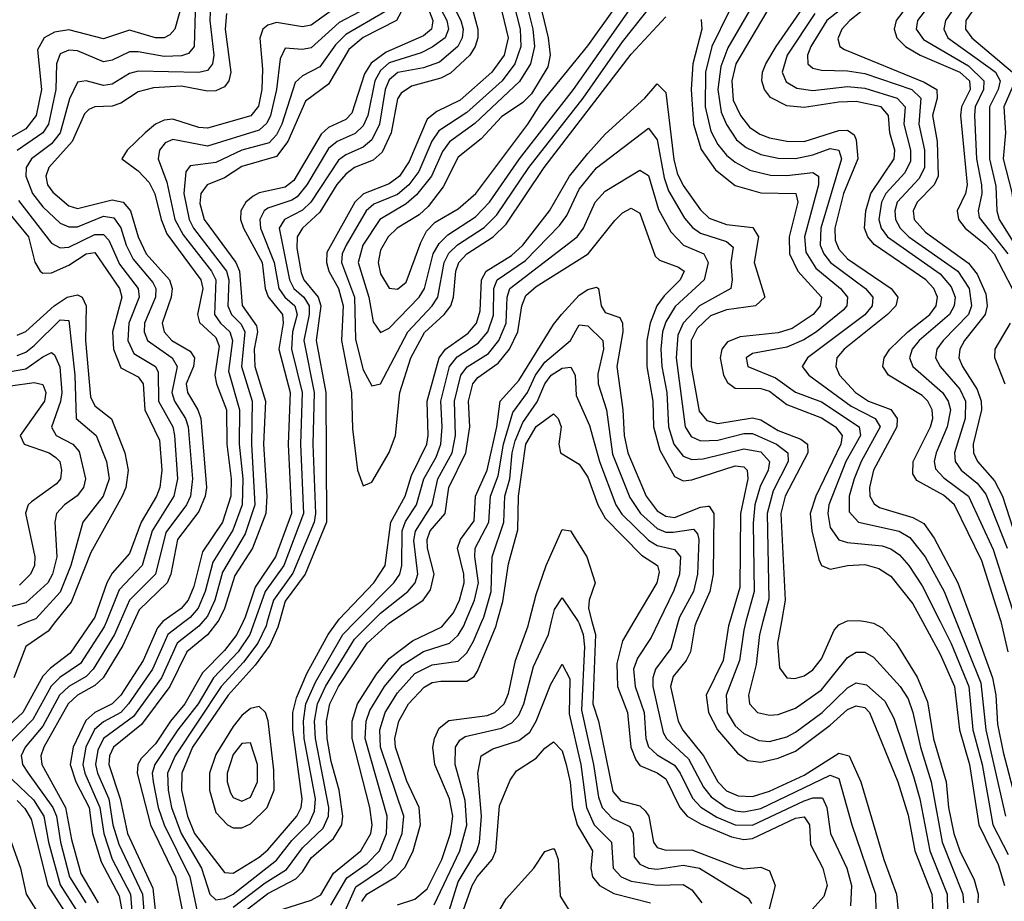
# Model space of a CAD drawing. Header units: inches. Extents: x 501365 to 657855, y 482276 to 547543.
# Tile 724 of 957: x 597236 to 599513, y 529353 to 531392. Entities that reach past the tile are written whole.
import ezdxf

# ---------------------------------------------------------------- set-up
doc = ezdxf.new("R2010")
doc.units = ezdxf.units.IN
doc.header["$MEASUREMENT"] = 0
doc.layers.add('A5592', color=7, linetype='Continuous')
doc.layers.add('A5593', color=7, linetype='Continuous')

msp = doc.modelspace()

# ---------------------------------------------------------------- linework, layer by layer
at = {"layer": 'A5592', "color": 5}
for points, elevation in [([(597402.8, 530000), (597352.9, 529927.1), (597307.2, 529892.8), (597290, 529873.6), (597243.1, 529790), (597178.1, 529730)], 2720), ([(597436.6, 530000), (597431.8, 529988.2), (597376.5, 529903.5), (597329.2, 529870.8), (597309.1, 529850.9), (597266.5, 529773.5), (597203.8, 529710)], 2740), ([(597319.1, 530000), (597301.7, 529978.3), (597250, 529942.6), (597222.6, 529870)], 2680), ([(597256.8, 530000), (597230.8, 529989.2)], 2660), ([(597468.4, 530000), (597455.2, 529970), (597406.2, 529890), (597390, 529873.4), (597349.7, 529850.3), (597328.4, 529830), (597290, 529758.2), (597248.9, 529710), (597239.8, 529690), (597241, 529681), (597242.8, 529670), (597255.6, 529650), (597312.6, 529570), (597321, 529550), (597330.6, 529490), (597351, 529410), (597389.4, 529350)], 2760), ([(597500, 530000), (597474.8, 529945.2), (597428.9, 529870), (597410, 529852), (597370, 529830), (597348, 529810), (597291.9, 529710), (597285.4, 529690), (597287.7, 529670), (597342.1, 529570), (597356, 529496), (597377.4, 529417.4), (597417.4, 529350)], 2780), ([(597567.4, 530000), (597554.4, 529985.6), (597521.5, 529910), (597469.7, 529830), (597450, 529810.3), (597410, 529789.6), (597388.8, 529771.2), (597359.5, 529710), (597352.9, 529670), (597366, 529630), (597396.4, 529570), (597404.5, 529510), (597424.4, 529444.4), (597466.2, 529366.2), (597472.1, 529332)], 2820), ([(597617.6, 530000), (597578.3, 529970), (597543.2, 529890), (597488.1, 529810), (597469.8, 529790.2), (597430, 529768.4), (597409.3, 529750.7), (597389.3, 529710), (597382.3, 529670), (597386.5, 529650), (597421.8, 529570), (597430.4, 529510.4), (597450, 529451.2), (597492.6, 529370), (597500.2, 529270)], 2840), ([(597659.2, 530000), (597650.3, 529989.7), (597600.5, 529950), (597564.1, 529870), (597499.1, 529780.9), (597430, 529730), (597416.9, 529703.1), (597411.5, 529670), (597415.7, 529650), (597441.9, 529590), (597451.8, 529530), (597465.7, 529485.7), (597520.2, 529370), (597527.8, 529270)], 2860), ([(597693.9, 530000), (597670.3, 529969.7), (597622.4, 529930), (597583.6, 529850), (597518.1, 529761.9), (597453.1, 529710), (597443.9, 529690), (597442, 529670), (597468.3, 529590), (597485.7, 529510), (597544.1, 529384.1), (597553.7, 529290)], 2880), ([(597752.7, 530000), (597737.9, 529970), (597710, 529932.9), (597658.6, 529881.4), (597618.3, 529810), (597585, 529770), (597550, 529717.1), (597516.8, 529683.2), (597509.1, 529670), (597507.8, 529650), (597538.6, 529530), (597596.7, 529410), (597616.5, 529310)], 2920), ([(597779.1, 530000), (597768.4, 529970), (597741.2, 529930), (597683.9, 529870), (597648.8, 529810), (597601.8, 529750), (597548.8, 529670), (597542.8, 529650), (597544.4, 529630), (597556, 529570), (597569.9, 529530), (597629.4, 529410), (597646.6, 529330)], 2940), ([(597808.6, 530000), (597805.8, 529990), (597786.8, 529950), (597753.8, 529906.2), (597701.6, 529850), (597595.6, 529690), (597578, 529650), (597579.4, 529610), (597587.3, 529570), (597609.7, 529510), (597656.6, 529430), (597675.7, 529370), (597690, 529356.8), (597710, 529359.7), (597730, 529369.7), (597830, 529448.3), (597865.7, 529494.3), (597905.6, 529534.4), (597918, 529562), (597919.7, 529590), (597894.2, 529730), (597892, 529770), (597897.7, 529810), (597919.7, 529860.3), (597982.9, 529970), (598012.5, 530000)], 2960), ([(597836.5, 530000), (597832.8, 529987.2), (597814.3, 529945.7), (597780.5, 529899.5), (597718.1, 529830), (597635.7, 529710), (597610.7, 529650), (597610.3, 529610), (597623.8, 529550), (597640.6, 529510), (597710, 529420.1), (597730, 529418.7), (597790, 529455.6), (597810, 529472.7), (597877.1, 529550), (597886.8, 529570), (597889.5, 529590), (597867.9, 529750), (597868, 529790), (597875.9, 529824.1), (597900.1, 529879.9), (597949.4, 529970.6), (597970.6, 530000)], 2980), ([(597730, 529340.1), (597803.6, 529396.4), (597852.8, 529427.2), (597890, 529477.2), (597937.6, 529522.4), (597950, 529550), (597951.2, 529570), (597920.2, 529730), (597917.8, 529770), (597924.6, 529810), (597943, 529850), (598010, 529959.5), (598050.7, 530000)], 2940), ([(597750, 529325.2), (597810, 529371.3), (597874.3, 529405.7), (597890, 529421.4), (597910, 529453.8), (597961.6, 529498.4), (597980.8, 529530), (597983.2, 529550), (597974.8, 529610), (597956.3, 529676.3), (597947.1, 529730), (597945.2, 529770), (597953.1, 529810), (597973, 529850), (598039.8, 529950), (598090, 529996.3), (598095.5, 530000)], 2920), ([(597844.6, 529335.4), (597910, 529356), (597932, 529368), (597961.3, 529418.7), (598024.8, 529470), (598048.3, 529510), (598051.2, 529530), (598045.8, 529570), (598005.1, 529730), (598004.9, 529770), (598016.9, 529810), (598061.2, 529878.8), (598090, 529914.7), (598144.6, 529955.4), (598212.3, 529987.7), (598222.4, 530000)], 2880), ([(597955.6, 529344.4), (597992.2, 529407.8), (598039.4, 529440.6), (598068.1, 529470), (598084.2, 529510), (598085.4, 529550), (598035.2, 529730), (598037.5, 529770), (598045.8, 529794.2), (598079.3, 529850), (598120.8, 529899.2), (598170, 529930.8), (598230.1, 529949.9), (598250, 529968.8), (598262.9, 529990), (598267.1, 530000)], 2860), ([(597988.3, 529331.7), (598013.2, 529386.8), (598073, 529427), (598096.3, 529450), (598120.7, 529510), (598124.1, 529550), (598070.1, 529710), (598068.7, 529750), (598081.3, 529790), (598110, 529835.7), (598150, 529879.8), (598190, 529899.9), (598250, 529908.5), (598270, 529927.5), (598285.3, 529954.7), (598304.7, 530000)], 2840), ([(598027.2, 529352.8), (598038.9, 529370), (598105.7, 529410), (598127.5, 529432.5), (598145.7, 529470), (598162.8, 529530), (598160, 529570), (598131.3, 529631.3), (598105.1, 529710), (598103.7, 529730), (598112.7, 529770), (598135.2, 529810), (598171.2, 529848.8), (598190, 529859), (598210, 529862.5), (598270, 529862.5), (598286.7, 529873.3), (598294.8, 529885.2), (598337.4, 529990), (598340.2, 530000)], 2820), ([(598110, 529345.4), (598150, 529358.4), (598178, 529382), (598211.9, 529450), (598231.9, 529510), (598237.4, 529550), (598229.6, 529590), (598195.9, 529670), (598191.2, 529708.8), (598195, 529730), (598206.2, 529753.8), (598228.5, 529771.5), (598316.8, 529783.2), (598334.6, 529790), (598356.1, 529810), (598366.3, 529833.7), (598382.3, 529910), (598411.6, 529990), (598414.1, 530000)], 2780), ([(598194.7, 529345.3), (598253.7, 529470), (598270.3, 529529.7), (598266.2, 529586.2), (598242.6, 529670), (598243.9, 529710), (598253.9, 529726.1), (598265.8, 529734.2), (598350, 529753.4), (598374, 529766), (598390, 529783.7), (598401.4, 529810), (598423.8, 529896.2), (598458.4, 529970), (598465.6, 530000)], 2760), ([(598527.2, 530000), (598530, 529995.9), (598539.1, 529970), (598541.8, 529941.8), (598535.2, 529795.2), (598563.1, 529670), (598574.2, 529594.2), (598582.8, 529570), (598605.7, 529545.7), (598646.7, 529526.7), (598654.4, 529510), (598656.6, 529456.6), (598670, 529439.6), (598689.7, 529429.7), (598710, 529427.4), (598770, 529437), (598807.5, 529430), (598920.4, 529360.4), (598928.2, 529348.2)], 2760), ([(598559.2, 530000), (598567.1, 529970), (598561.6, 529810), (598574, 529770), (598607.1, 529607.2), (598625.9, 529585.9), (598670, 529574.5), (598682.5, 529562.5), (598690.4, 529550), (598701.4, 529490), (598710, 529477.5), (598730, 529471.8), (598790, 529472.2), (598890, 529433.7), (598910, 529428.6), (598950, 529432.3), (598970, 529423.6), (598982.9, 529390), (598967.2, 529330)], 2780), ([(598656, 530000), (598630, 529955.9), (598616.7, 529903.3), (598618.5, 529850), (598641.2, 529790), (598649.2, 529710), (598660.8, 529680.8), (598670, 529667.3), (598710.3, 529650.3), (598730, 529636.2), (598762.2, 529570), (598779.5, 529550), (598811.4, 529531.4), (598882.1, 529502.1), (598910, 529496.6), (598930, 529498.6), (599030, 529545.3), (599050, 529548.5), (599062.2, 529530), (599064.8, 529484.8), (599093.3, 529430), (599102.7, 529390), (599095.4, 529364.6), (599048.1, 529311.9)], 2820), ([(598713.9, 530000), (598696.4, 529963.6), (598664.8, 529915.2), (598655.1, 529890), (598659, 529850), (598679.7, 529790), (598683.5, 529730), (598690.2, 529710.2), (598710, 529691.9), (598750, 529668.1), (598763.5, 529650), (598792, 529592), (598811.1, 529571.1), (598847.6, 529547.6), (598890, 529530.5), (598930, 529529.6), (599050, 529585.7), (599070, 529592.9), (599092.3, 529592.3), (599102.4, 529570), (599110.6, 529510), (599148.7, 529430), (599159, 529390), (599156.8, 529343.2)], 2840), ([(598758.8, 530000), (598741.8, 529938.2), (598706.3, 529890), (598699.7, 529870), (598700.1, 529850), (598724, 529744), (598731.2, 529730), (598782.6, 529682.6), (598817.4, 529617.4), (598834.9, 529594.9), (598869.1, 529570), (598890, 529562.6), (598910, 529559.9), (598950, 529567.9), (599110, 529644.7), (599130, 529637), (599159.9, 529530), (599214.9, 529370), (599215.7, 529330)], 2860), ([(598801.1, 530000), (598796.7, 529990), (598787, 529930), (598776.9, 529910), (598746.9, 529873.1), (598740.4, 529850), (598758.3, 529770), (598769.1, 529749.1), (598817.1, 529690), (598850, 529629.5), (598870, 529609.2), (598897.1, 529597.1), (598930, 529595.9), (598970, 529608.1), (599050, 529644.8), (599130, 529695.6), (599154.1, 529690), (599180.5, 529630), (599233.8, 529450), (599262.9, 529370), (599266.9, 529330)], 2880), ([(598878.2, 530000), (598875.2, 529990), (598862.9, 529910), (598823.5, 529830), (598828.4, 529790), (598849.6, 529750), (598895.8, 529695.8), (598919.3, 529679.3), (598950, 529674.9), (598990, 529684.1), (599030, 529700.6), (599110, 529760.5), (599150, 529796.6), (599170, 529805.2), (599190, 529801.3), (599201, 529790), (599266.4, 529630), (599290, 529552.4), (599305.5, 529470), (599345.1, 529370), (599347.5, 529330)], 2920), ([(598915.3, 530000), (598910, 529980.3), (598900.3, 529910), (598869.8, 529830), (598871.5, 529790), (598890, 529759.1), (598910, 529741.2), (598945.1, 529725.1), (598970, 529723.2), (599010, 529733.4), (599030, 529744.1), (599091.3, 529790), (599150, 529846.9), (599170, 529858.2), (599194, 529854), (599236.3, 529816.3), (599257.1, 529777.1), (599302.2, 529642.2), (599317.1, 529590), (599340.7, 529470), (599380.7, 529370), (599381.5, 529330)], 2940), ([(598954.6, 530000), (598946.8, 529970), (598939, 529901), (598921.4, 529830), (598923.3, 529810), (598942.2, 529790), (598970, 529783.5), (598990, 529785.1), (599030, 529800.1), (599090, 529842.6), (599150, 529917.4), (599170, 529929.3), (599190, 529929.3), (599210, 529917.7), (599271.9, 529850), (599290, 529821.2), (599301.3, 529790), (599319, 529710), (599343.4, 529630), (599368.7, 529490), (599416.6, 529370), (599417.8, 529350)], 2960), ([(598997.3, 530000), (598988.4, 529950), (598992.9, 529892.9), (599010, 529870.1), (599028.5, 529868.5), (599050, 529874.9), (599070, 529888.3), (599090, 529914), (599119.5, 529980.5), (599130, 529992.5), (599146.4, 530000)], 2980), ([(599191.7, 530000), (599210, 529996.3), (599230, 529985.9), (599262.5, 529950), (599311.4, 529871.4), (599334.7, 529814.7), (599349, 529729), (599378.1, 529630), (599383.2, 529570), (599395.6, 529510), (599409.9, 529469.9), (599442.9, 529402.9), (599452, 529370), (599451.5, 529350)], 2980), ([(599323.7, 530000), (599364.6, 529924.6), (599397.3, 529850), (599408.9, 529750), (599432.1, 529670), (599453.6, 529530), (599498.6, 529438.6), (599512.7, 529390)], 3020), ([(599364.6, 530000), (599390, 529949.3), (599430.3, 529850), (599439.5, 529750), (599461.5, 529670), (599486.2, 529530), (599521.7, 529461.7)], 3040), ([(599401.6, 530000), (599458.4, 529858.4), (599469.7, 529750), (599515.1, 529550)], 3060), ([(599437.9, 530000), (599485.3, 529870), (599493, 529830), (599497.1, 529762.9), (599510, 529698.4), (599554.1, 529530)], 3080), ([(599521.8, 529930), (599505.1, 530000)], 3120), ([(598229, 529331), (598250, 529398.3), (598292.8, 529470), (598299.5, 529490), (598303.5, 529550), (598295.6, 529650), (598303.1, 529690), (598330, 529706.1), (598390, 529725.2), (598415.6, 529744.4), (598430.4, 529770), (598464.5, 529855.5), (598490, 529901.6), (598508.1, 529868.1), (598506.8, 529786.8), (598533.4, 529670), (598546.2, 529570), (598564, 529530), (598604.5, 529490), (598608.3, 529430), (598626.7, 529410), (598650, 529399.8), (598710, 529390.9), (598770, 529392.1), (598790, 529380.3), (598812.9, 529350)], 2740), ([(598250, 529299.2), (598282.6, 529390), (598293.5, 529410), (598328.2, 529450), (598337.3, 529470), (598345.8, 529574.2), (598370, 529633.6), (598384.7, 529655.3), (598430, 529684), (598450, 529707.3), (598470, 529722.1), (598490, 529701.6), (598499.9, 529670), (598509.2, 529629.2), (598514.5, 529570), (598525.2, 529530), (598560.6, 529470), (598556.9, 529430), (598560.2, 529410), (598576.4, 529390), (598610, 529371.1), (598694.5, 529350)], 2720), ([(597203.3, 529650), (597268.3, 529588.3), (597291.9, 529550), (597303, 529490), (597330, 529391.3), (597369, 529330)], 2740), ([(597230, 529586.4), (597248, 529568), (597263, 529543), (597301.6, 529390), (597339.8, 529330)], 2720), ([(597209.5, 529510), (597237.8, 529430), (597251.4, 529370), (597289.1, 529310)], 2680), ([(598297.3, 529250), (598361, 529359), (598424.7, 529430), (598450, 529468.8), (598470, 529475.8), (598473.8, 529470), (598481.1, 529450), (598485.6, 529365.6), (598545.5, 529270)], 2680)]:
    msp.add_lwpolyline(points, dxfattribs=dict(at, elevation=elevation))
for points, elevation in [([(597790, 529803.8), (597770, 529799.2), (597750, 529783.3), (597730, 529757.7), (597690, 529692.9), (597675.3, 529650), (597674.7, 529610), (597690, 529558.5), (597716.9, 529530), (597730, 529523.3), (597750, 529523.1), (597770, 529532.4), (597808.5, 529570), (597824.6, 529610), (597823.7, 529656.3), (597810.7, 529770.7), (597804.3, 529790)], 3020), ([(597770, 529719.9), (597750, 529717.9), (597730, 529693.2), (597716.1, 529650), (597715.7, 529630), (597723.9, 529603.9), (597730, 529593.2), (597750, 529584.7), (597770, 529593.8), (597786.2, 529630), (597785.9, 529670)], 3040)]:
    msp.add_lwpolyline(points, close=True, dxfattribs=dict(at, elevation=elevation))
at = {"layer": 'A5593', "color": 5}
for points, elevation in [([(598170.9, 531490), (598223.7, 531390), (598227.8, 531370), (598219.5, 531350), (598190, 531327.8), (598164.7, 531315.3), (598090, 531291.8), (598070, 531274.5), (598057.2, 531250), (598040.8, 531170), (598030, 531146.2), (598011.6, 531128.4), (597970, 531110.2), (597950, 531093.7), (597900.3, 531010), (597877.5, 530982.5), (597865.5, 530974.5), (597810, 530956.2), (597801.5, 530950), (597791.5, 530930), (597793.1, 530910), (597824.6, 530830), (597835.3, 530770), (597849.1, 530750), (597872.1, 530730), (597877.4, 530710), (597866.7, 530670), (597864.6, 530630), (597889.6, 530530), (597885.2, 530410), (597892.5, 530250), (597847, 530130), (597804, 530070), (597779.1, 530000)], 2940), ([(598204.3, 531490), (598256.3, 531390), (598261.4, 531370), (598259.4, 531350), (598249.1, 531330), (598206.4, 531293.6), (598170, 531280.5), (598110.5, 531269.5), (598090, 531252.5), (598081.3, 531230), (598067.9, 531150), (598050, 531113.6), (598030, 531096.9), (597990, 531079.3), (597973.3, 531066.8), (597909.6, 530970), (597890, 530951.2), (597848.7, 530930), (597836.2, 530910), (597860, 530790), (597869.7, 530770), (597893.1, 530750), (597905.6, 530730), (597905.7, 530710), (597892.9, 530650), (597917, 530530), (597913.7, 530410), (597920.1, 530250), (597916.7, 530230), (597867.7, 530112.3), (597823.1, 530050), (597808.6, 530000)], 2960), ([(598434.2, 531450), (598458, 531350), (598462.2, 531310), (598457.3, 531282.7), (598419.8, 531220.2), (598399.7, 531200.3), (598350, 531166.9), (598303.4, 531116.6), (598250, 531073.7), (598215.1, 531004.9), (598180.6, 530959.4), (598159.7, 530940.3), (598109, 530910), (598088.1, 530890), (598070, 530858.9), (598064.8, 530830), (598070, 530804), (598090, 530770.7), (598110, 530768.9), (598130, 530785.1), (598163.2, 530876.8), (598176.9, 530903.1), (598196.5, 530923.5), (598250, 530954.3), (598291, 530990), (598411, 531150), (598441.7, 531198.3), (598550, 531331.6), (598670, 531499.7)], 3080), ([(598998.4, 531470), (598891.8, 531290), (598882.3, 531250), (598886, 531206), (598902.9, 531170), (598923.5, 531143.5), (598947.1, 531127.1), (598970, 531118.5), (599010, 531110.8), (599050, 531110.2), (599130, 531135.2), (599150, 531136), (599165.2, 531125.2), (599170, 531113.6), (599174.2, 531070), (599140.7, 530990), (599120.9, 530910), (599121.8, 530881.8), (599130, 530861.4), (599150, 530838.5), (599250.9, 530770), (599266.3, 530750), (599261.4, 530730), (599242.4, 530710), (599142.2, 530630), (599125.7, 530610), (599122.8, 530590), (599131.8, 530570), (599168.3, 530530), (599198.8, 530510), (599250.1, 530490.1), (599264.7, 530470), (599264, 530450), (599210.4, 530350), (599200.5, 530310), (599201.9, 530290), (599212, 530272), (599223.7, 530263.7), (599301.1, 530241.1), (599326.5, 530226.5), (599350, 530192.9), (599405.1, 530090), (599437.9, 530000)], 3080), ([(597616.9, 531450), (597595.1, 531370), (597583.4, 531356.6), (597570.2, 531350), (597550, 531350), (597490, 531367.2), (597430, 531347.1), (597350, 531368.4), (597317, 531363), (597292.5, 531350), (597277.7, 531322.3), (597286.4, 531230), (597274, 531170), (597250, 531139.5), (597193.4, 531106.6)], 2720), ([(598377.8, 531430), (598393.3, 531370), (598395, 531330), (598381, 531290), (598351.9, 531250), (598270, 531176.9), (598205.1, 531134.9), (598188.8, 531111.2), (598159, 531041), (598136.1, 531010), (598110, 530987.9), (598055.2, 530964.8), (598037.5, 530950), (597990.8, 530870), (597981.9, 530850), (597980.3, 530830), (598009.9, 530750), (598012.3, 530652.3), (598030, 530581.9), (598050, 530545.2), (598070, 530550.1), (598133.9, 530670), (598189.7, 530730), (598202.6, 530750), (598217.9, 530830), (598228.4, 530851.6), (598248.5, 530871.5), (598310, 530911.4), (598339.2, 530940.8), (598413.2, 531050), (598538.7, 531210), (598630, 531340.2), (598716.2, 531450)], 3040), ([(598404.3, 531444.3), (598422.7, 531370), (598426, 531330), (598417.2, 531290), (598391.6, 531248.4), (598288.2, 531151.8), (598230, 531109.4), (598213.3, 531086.7), (598188.1, 531030), (598153.6, 530986.4), (598130, 530966.3), (598069, 530930), (598029.8, 530870), (598018.9, 530830), (598043.4, 530750), (598053, 530693), (598070, 530668.2), (598090, 530678.5), (598160, 530750), (598171.7, 530770), (598192.2, 530850), (598205.8, 530874.2), (598226.1, 530893.9), (598290, 530935.7), (598322.2, 530970), (598392, 531070), (598516.2, 531230), (598670, 531449.5)], 3060), ([(599177.4, 531450), (599102.4, 531390), (599065, 531330), (599057.5, 531310), (599058.5, 531290), (599070, 531279.9), (599090, 531274.6), (599150, 531273.4), (599190, 531267.1), (599298.8, 531230), (599319.7, 531210), (599315, 531150), (599328.3, 531090), (599328.3, 531050), (599315.8, 531024.2), (599265.1, 530970), (599259.3, 530950), (599260.9, 530930), (599271.4, 530910), (599292.1, 530890), (599405, 530810), (599431.3, 530770), (599436.9, 530730), (599429.4, 530710), (599371.1, 530650), (599356.3, 530630), (599353.5, 530610), (599364.2, 530590), (599410, 530537.2), (599422.7, 530510), (599422.4, 530470), (599397.6, 530390), (599399, 530370), (599413.1, 530350), (599450, 530320.2), (599470, 530294.6), (599519.4, 530170)], 3160), ([(597980.8, 531430), (597910, 531379.3), (597890, 531374.8), (597830, 531384.9), (597810, 531379), (597798.5, 531370), (597791.3, 531348.7), (597797.5, 531277.5), (597796.3, 531230), (597787.9, 531192.1), (597770.6, 531169.4), (597670, 531141.1), (597650, 531142.2), (597590, 531161.5), (597570, 531159.4), (597550, 531150), (597526.1, 531130), (597485, 531090), (597472.6, 531070), (597510, 531042.3), (597535.2, 531015.2), (597548.8, 530988.8), (597563.2, 530930), (597576.4, 530896.4), (597654.6, 530790), (597659.4, 530770), (597647.5, 530710), (597651.8, 530691.8), (597690, 530656.7), (597697.1, 530637.1), (597687.6, 530570), (597690.9, 530550), (597714.4, 530490), (597714.9, 530410), (597724.8, 530330), (597724.6, 530290), (597705, 530230), (597658.6, 530161.4), (597638.7, 530081.3), (597626, 530050), (597609.7, 530030.3), (597570, 530002.8), (597567.4, 530000)], 2820), ([(598346.4, 531430), (598365.4, 531350), (598355.9, 531310), (598327.9, 531270), (598254.6, 531205.4), (598200.2, 531179.8), (598178.5, 531161.5), (598136.3, 531063.7), (598114, 531030), (598090, 531011.8), (598031.1, 530988.9), (598010.9, 530970), (597946.5, 530853.5), (597945.5, 530830), (597951.2, 530810), (597973.4, 530770), (597983.9, 530730), (597980.3, 530650), (598002.9, 530530), (598005.8, 530445.8), (598017.4, 530350), (598030, 530314), (598050, 530322.8), (598090, 530390.7), (598105.1, 530430), (598115, 530530), (598140.6, 530610), (598171.8, 530668.2), (598217.4, 530710), (598232.9, 530730), (598239, 530750), (598244.4, 530810), (598251.7, 530830), (598269.6, 530850.4), (598330.5, 530889.5), (598361.1, 530918.9), (598448.5, 531050), (598650, 531312), (598730, 531398.5)], 3020), ([(598933.1, 531430), (598873.1, 531326.9), (598856.8, 531283.2), (598850.4, 531230), (598858.1, 531178.1), (598870, 531149.7), (598893.7, 531113.7), (598915.9, 531095.9), (598950, 531080.2), (598990, 531071.7), (599030, 531070.4), (599070, 531079), (599110, 531093.9), (599130.3, 531090), (599136.1, 531070), (599088, 530910), (599087.1, 530870), (599095.1, 530850), (599110.7, 530830), (599191.8, 530770), (599208.6, 530750), (599207.3, 530730), (599190, 530709.1), (599057.5, 530610), (599045.5, 530590), (599060.8, 530570), (599158.2, 530498.2), (599213.9, 530470), (599225.9, 530450), (599181.9, 530370), (599165.5, 530330), (599153.7, 530290), (599154, 530254), (599175.8, 530230), (599269.2, 530209.2), (599294.2, 530194.3), (599329.9, 530149.9), (599373.5, 530070), (599401.6, 530000)], 3060), ([(599505.1, 530000), (599504.1, 530004.1), (599460.6, 530140.6), (599397.1, 530270), (599372.3, 530292.3), (599310, 530326.5), (599301.4, 530341.4), (599302.1, 530370), (599341.8, 530450), (599346.9, 530470), (599345.9, 530490), (599335.4, 530510), (599322.6, 530522.6), (599245.1, 530570), (599231.7, 530590), (599234.8, 530610), (599247.8, 530630), (599289.3, 530670), (599340.2, 530710), (599354.7, 530730), (599357.8, 530750), (599349.8, 530770), (599331.3, 530790), (599211.9, 530871.9), (599196.9, 530890), (599189.6, 530909.6), (599192.7, 530950), (599204.2, 530990), (599258.1, 531070), (599259.2, 531090), (599247.7, 531130), (599244.8, 531170), (599227.8, 531190), (599170, 531202.8), (599130, 531201), (599050, 531188.3), (599010, 531192.9), (598972, 531212), (598958.1, 531230), (598951.9, 531250), (598953.4, 531270), (598961.2, 531290), (598985.1, 531330), (599052.6, 531427.4)], 3120), ([(599206.2, 531430), (599155.6, 531390), (599136.6, 531370), (599127.7, 531347.7), (599132.2, 531330), (599142.8, 531322.8), (599327, 531247), (599356.2, 531230), (599357.6, 531210), (599346.5, 531170), (599357.1, 531110), (599359.7, 531030), (599350, 531010), (599311.4, 530970), (599302.1, 530950), (599304.3, 530930), (599330, 530900.4), (599430, 530828.9), (599450, 530803.3), (599470, 530757.9), (599473.2, 530730), (599468, 530710), (599420.7, 530650), (599409.6, 530630), (599407.5, 530610), (599415.6, 530590), (599450, 530536.7), (599458.7, 530510), (599459.9, 530490), (599440.8, 530410), (599441.3, 530390), (599450.8, 530370), (599490, 530325.3), (599508.5, 530290), (599572.7, 530090)], 3180), ([(599293.1, 531430), (599262.3, 531390), (599257.6, 531370), (599264.4, 531350), (599283.8, 531330), (599317.9, 531310), (599410, 531270.7), (599431.7, 531250), (599433.5, 531230), (599413.4, 531190), (599411.3, 531170), (599426.9, 531010), (599422.8, 530990), (599403.4, 530950), (599406.5, 530930), (599422.4, 530910), (599470, 530871.4), (599489, 530850), (599530.8, 530770)], 3220), ([(597642.1, 531410), (597639.9, 531330), (597626.5, 531313.5), (597610, 531308.4), (597570, 531306.3), (597510, 531317.7), (597490, 531317.4), (597450, 531298.2), (597430, 531294.3), (597370, 531319.3), (597350, 531321.6), (597330, 531312.4), (597321.1, 531290), (597319.4, 531230), (597302.8, 531150), (597290, 531130), (597230.7, 531089.3)], 2740), ([(597676.8, 531410), (597675.7, 531390), (597684.8, 531310), (597682.1, 531290), (597670, 531274.2), (597650, 531269.4), (597510, 531272.7), (597490, 531267.2), (597450, 531242.4), (597430, 531239.2), (597390, 531250.3), (597370, 531247.5), (597351.4, 531208.6), (597330.1, 531129.9), (597310, 531104.3), (597263.6, 531070), (597251, 531050), (597250.5, 531030), (597265.6, 530990), (597290, 530959.1), (597330, 530921.4), (597350, 530912.4), (597370, 530913.1), (597430, 530937.1), (597453.8, 530933.8), (597470, 530910.1), (597482.5, 530870), (597498.3, 530838.3), (597544.1, 530784.1), (597551, 530770), (597550, 530750), (597524.7, 530690), (597523.9, 530670), (597531.8, 530650), (597588.3, 530610), (597599.9, 530590), (597588, 530530), (597594.3, 530510), (597619.8, 530470), (597625.6, 530450), (597635.5, 530330), (597630.9, 530290), (597621.9, 530270), (597574.1, 530205.9), (597550.4, 530109.6), (597490.3, 530049.7), (597468.4, 530000)], 2760), ([(597714.2, 531405.8), (597711.5, 531370), (597724.2, 531270), (597720, 531250), (597710, 531236.2), (597690, 531227.4), (597670, 531226.2), (597610, 531238.1), (597545.7, 531234.3), (597510, 531224.9), (597470, 531198.9), (597450, 531191.4), (597410, 531189.9), (597396.1, 531183.9), (597386.1, 531173.9), (597357.2, 531110), (597303.3, 531050), (597296.4, 531030), (597300.7, 531010), (597312.6, 530992.6), (597350, 530961.2), (597370, 530955.4), (597450, 530975.4), (597475.5, 530970), (597492.2, 530950), (597509.8, 530889.8), (597528.4, 530850), (597582.5, 530790), (597588.9, 530770), (597586.6, 530750), (597565.6, 530690), (597570.5, 530670), (597587.7, 530650), (597630, 530625.6), (597640.6, 530610), (597638.2, 530590), (597621.4, 530550), (597624.3, 530530), (597648.3, 530490), (597655.2, 530470), (597668.3, 530310), (597665, 530290), (597650, 530254.8), (597601, 530190), (597585.4, 530110), (597576.9, 530090), (597512.7, 530027.3), (597500, 530000)], 2780), ([(598021.9, 531410), (597975, 531385), (597910, 531326.3), (597890, 531322.6), (597850, 531325.8), (597838.6, 531301.4), (597829.7, 531230), (597816.1, 531170), (597807.4, 531152.6), (597790, 531136.2), (597670, 531099.6), (597590, 531114.6), (597572.8, 531107.2), (597559.1, 531090), (597556.5, 531070), (597576.1, 531016.1), (597595.2, 530930), (597614.1, 530894.1), (597679.7, 530810), (597689.9, 530790), (597686.8, 530710), (597700.2, 530690), (597722, 530670), (597728.2, 530650), (597719.2, 530579.2), (597744.6, 530490), (597743.3, 530410), (597751.9, 530330), (597750.6, 530270), (597728.6, 530211.4), (597682.4, 530137.6), (597665, 530070), (597648.7, 530031.3), (597630.3, 530009.7), (597617.6, 530000)], 2840), ([(598080.2, 531410), (597990, 531357.4), (597966.1, 531333.9), (597930, 531282.7), (597890, 531261.8), (597873.4, 531246.6), (597842.5, 531150), (597830, 531125.4), (597812.9, 531107.1), (597749.8, 531090.2), (597690, 531061.5), (597630, 531053.9), (597620.3, 531039.7), (597615.6, 530990), (597627.6, 530930), (597638, 530910), (597714.4, 530810), (597719.3, 530790), (597717.6, 530730), (597725.5, 530710), (597748, 530688), (597756.9, 530670), (597748.7, 530590), (597773.4, 530510), (597771.7, 530410), (597779.5, 530270), (597757.2, 530202.8), (597705.4, 530114.6), (597687.6, 530050), (597670, 530012.6), (597659.2, 530000)], 2860), ([(598117.9, 531410), (598107.3, 531390), (598030, 531350.5), (597997.3, 531322.7), (597950, 531242.5), (597896.9, 531203.1), (597856.1, 531110), (597830, 531075.3), (597750, 531052.5), (597710, 531026.2), (597669.9, 531010.1), (597655.3, 530990), (597653, 530967), (597662.4, 530930), (597735.8, 530830), (597744, 530810), (597750.7, 530730.7), (597783.5, 530683.5), (597786, 530670), (597778.6, 530630), (597779.6, 530590), (597804.8, 530510), (597800.2, 530410), (597807.9, 530290), (597805.6, 530250), (597774.7, 530170), (597733.3, 530106.7), (597709.3, 530030), (597696.6, 530003.4), (597693.9, 530000)], 2880), ([(598183.6, 531410), (598191.4, 531390), (598190, 531379.2), (598188.3, 531370), (598170, 531354.3), (598083.1, 531316.9), (598048.8, 531291.2), (598033.5, 531266.5), (598004.4, 531175.6), (597990, 531160.9), (597950, 531142.6), (597933.2, 531126.8), (597870, 531019.6), (597850, 531004.4), (597790, 530991.5), (597776, 530984), (597758.9, 530970), (597747.3, 530950), (597746.9, 530930), (597753.6, 530910), (597796.5, 530830), (597804, 530770), (597810.8, 530750.8), (597843.7, 530710), (597845.3, 530690), (597835.1, 530630), (597861.4, 530530), (597857.2, 530410), (597864.2, 530250), (597827.4, 530150), (597780.4, 530079.6), (597757.6, 530010), (597752.7, 530000)], 2920), ([(598284.9, 531410), (598295.2, 531370), (598295, 531350), (598289.3, 531330), (598276.5, 531310), (598232.2, 531267.8), (598210, 531256.4), (598141.8, 531238.2), (598117.9, 531222.1), (598110, 531208.4), (598094.8, 531130), (598074.3, 531085.7), (598053, 531067), (598010, 531049.8), (597990, 531034.6), (597969.5, 531010.5), (597930, 530946.6), (597890.1, 530910), (597877.3, 530890), (597876.8, 530863.2), (597886.7, 530806.7), (597893, 530790), (597926.4, 530750), (597932.1, 530730), (597921.6, 530650), (597944.3, 530530), (597945.8, 530230), (597896.3, 530110), (597850, 530047), (597836.5, 530000)], 2980), ([(598875.4, 531410), (598836.1, 531330), (598821.6, 531270), (598820.9, 531190), (598834.3, 531134.3), (598850, 531103.3), (598870, 531078.5), (598890, 531062), (598923.9, 531043.9), (598972, 531032), (599010, 531031.3), (599070, 531038.6), (599082.8, 531030), (599082.8, 531010), (599050.2, 530890), (599054, 530854), (599077, 530817), (599133.8, 530770), (599150.1, 530750), (599148.8, 530730), (599140, 530720), (599078.5, 530670), (599048.7, 530651.3), (599010, 530634.9), (598930, 530620.1), (598916.1, 530610), (598919.8, 530590), (598983.9, 530563.9), (599030, 530530.7), (599090, 530508.4), (599177.2, 530450), (599180.4, 530430), (599146.3, 530370), (599107, 530270), (599104.2, 530250), (599110, 530217.6), (599130, 530189.4), (599150, 530182.7), (599230, 530175), (599250, 530168.6), (599270, 530154.2), (599292, 530130), (599323, 530083), (599364.6, 530000)], 3040), ([(599074.2, 531405.8), (599010.5, 531310), (598999.3, 531270), (599007.9, 531247.9), (599033, 531233), (599070, 531228.1), (599150, 531237.2), (599190, 531233.2), (599265.2, 531210), (599283, 531190), (599280.6, 531150), (599295.5, 531090), (599295.3, 531064.7), (599282.2, 531037.8), (599238.4, 530990), (599228.8, 530970), (599222.7, 530930), (599227.5, 530910), (599242.1, 530890), (599364, 530804), (599390, 530774.3), (599398.8, 530750), (599396.8, 530730), (599385.8, 530710), (599316, 530650), (599299.4, 530630), (599293.3, 530610), (599301.1, 530590), (599369.7, 530529.7), (599382.7, 530510), (599387.8, 530490), (599380.6, 530450), (599354.8, 530390), (599350, 530370), (599353.5, 530353.5), (599372.4, 530332.4), (599429.7, 530289.7), (599486.8, 530166.8), (599537.1, 530010)], 3140), ([(599327.6, 531410), (599311.7, 531390), (599308.7, 531370), (599325.7, 531345.7), (599430, 531285.1), (599465.1, 531250), (599464.1, 531230), (599445.4, 531190), (599443.5, 531170), (599448.3, 531070), (599459.8, 531010), (599460.4, 530990), (599452.1, 530950), (599454.6, 530934.6), (599520.8, 530850)], 3240), ([(599390.5, 531410), (599376.6, 531390), (599372.4, 531370), (599382.3, 531350), (599479.9, 531279.9), (599491.8, 531270), (599502.9, 531250), (599498.6, 531230), (599478.1, 531190), (599478.4, 531070), (599493.1, 531006.9), (599495.3, 530950), (599500.9, 530930), (599575.7, 530810)], 3260), ([(599437.4, 531410), (599423.6, 531390), (599422.8, 531370), (599437.3, 531350), (599531.4, 531270), (599537.3, 531250), (599511.2, 531190), (599515.4, 531130), (599509.6, 531070), (599530, 530991.8), (599537.9, 530930), (599595.1, 530830), (599610.9, 530790), (599613.7, 530690), (599592.6, 530610), (599615.5, 530510), (599607.1, 530430), (599609.2, 530410), (599669.1, 530290), (599700.8, 530150), (599755.8, 530050), (599770, 530000)], 3280), ([(598811.9, 531391.9), (598813.6, 531370), (598792.8, 531290), (598788.9, 531230), (598794, 531150), (598811.6, 531091.6), (598844.7, 531044.7), (598890, 531008.1), (598950, 530991.2), (599030.4, 530990), (599035.5, 530970), (599015.5, 530890), (599015.7, 530850), (599035.5, 530810), (599089.5, 530750), (599087.1, 530730), (599070.4, 530710), (599022.3, 530677.7), (598990, 530667.5), (598901.9, 530658.1), (598872.9, 530647.1), (598859.5, 530630), (598855.5, 530610), (598863, 530570), (598872.5, 530552.5), (598890, 530539.4), (598950, 530538.8), (598970, 530532.6), (599010, 530502), (599090, 530471.5), (599122.5, 530450), (599137.4, 530430), (599134.5, 530410), (599076.6, 530290), (599064, 530250), (599067.4, 530210), (599083.5, 530143.5), (599090, 530129.6), (599110, 530121.2), (599150, 530130), (599190, 530132.3), (599222.8, 530122.8), (599250, 530105), (599301.3, 530041.3), (599323.7, 530000)], 3020), ([(597970.6, 530000), (597974.5, 530005.5), (598054.9, 530090), (598081.3, 530130), (598094.4, 530230), (598127.4, 530290), (598142.2, 530337.8), (598177.4, 530410), (598180.7, 530430), (598177.9, 530510), (598205.9, 530610), (598220.5, 530630), (598273.1, 530666.9), (598292.2, 530690), (598301.1, 530718.9), (598303.5, 530790), (598314.6, 530810), (598373.5, 530846.5), (598399.4, 530870), (598460.8, 530950), (598507.6, 531030), (598550, 531082.1), (598590, 531127.2), (598681.3, 531210), (598710, 531243.3), (598730, 531223.2), (598748.2, 531068.2), (598756.5, 531036.5), (598770, 531008.7), (598810, 530951.8), (598830, 530933.1), (598870, 530918.5), (598931.3, 530911.3), (598944.4, 530890), (598934.1, 530830), (598959.1, 530750), (598937, 530730), (598870, 530720.5), (598833.1, 530706.9), (598802.3, 530677.7), (598788.5, 530650), (598788.8, 530590), (598806.7, 530486.7), (598824.7, 530464.7), (598850, 530458.3), (598930, 530471.1), (598950, 530466.4), (598990, 530441.6), (599041.9, 530421.9), (599057.8, 530410), (599058.4, 530390), (599005.9, 530290), (598995.9, 530250), (599006.1, 530050), (598997.3, 530000)], 2980), ([(598012.5, 530000), (598101.4, 530090), (598114.9, 530110), (598119.9, 530130), (598120.3, 530210), (598128.2, 530231.8), (598153.3, 530270), (598170.3, 530330), (598199.4, 530380.6), (598210, 530410), (598213.1, 530450), (598209.6, 530510), (598229.8, 530590), (598247.8, 530612.2), (598296.5, 530643.5), (598318.8, 530670), (598331.8, 530708.2), (598332, 530770), (598340.3, 530790), (598405.4, 530834.6), (598484.5, 530915.5), (598501.3, 530938.7), (598530, 531000.1), (598570, 531049.1), (598690, 531141.2), (598710, 531114), (598726.1, 531026.1), (598736, 530996), (598773.1, 530933.1), (598791.5, 530911.5), (598810, 530898.2), (598870, 530879.1), (598885.6, 530865.6), (598880.5, 530830), (598883.6, 530790), (598880.5, 530770), (598807.6, 530730), (598770.4, 530690), (598757.5, 530662.6), (598753.9, 530610), (598774.6, 530450), (598788.3, 530428.3), (598810, 530418.3), (598850, 530419.9), (598910, 530434.8), (598930, 530434.9), (598985.6, 530410), (599012.2, 530390), (599012.7, 530370), (598977.8, 530302.2), (598964.2, 530250), (598968, 530052), (598954.6, 530000)], 2960), ([(598050.7, 530000), (598070, 530019.2), (598133.3, 530070), (598150.2, 530090), (598156.7, 530110), (598147.7, 530187.7), (598150.9, 530209.1), (598190.1, 530270), (598203.1, 530330), (598235.8, 530390), (598244.1, 530430), (598241.7, 530510), (598255.8, 530570), (598270.8, 530589.3), (598319.8, 530620.2), (598344.2, 530650), (598360.7, 530690), (598362.9, 530750), (598369.6, 530770.4), (598524.8, 530890), (598539.5, 530910), (598566.8, 530970), (598590, 530995.5), (598670, 531043.7), (598690, 531031.2), (598713.2, 530953.2), (598741.5, 530901.5), (598770.6, 530870.6), (598818.2, 530850), (598827.5, 530830), (598818.7, 530790), (598751.8, 530728.2), (598730, 530693.4), (598722.6, 530670), (598718.6, 530630), (598721.1, 530590), (598732.6, 530530), (598736.3, 530450), (598748.8, 530410), (598770, 530382.9), (598790, 530374.5), (598816.1, 530376.1), (598910, 530399.4), (598950, 530392.4), (598969.8, 530370), (598966.3, 530350), (598947.8, 530312.2), (598935.9, 530270), (598932, 530228), (598934.2, 530070), (598915.3, 530000)], 2940), ([(597233.6, 530973.6), (597310, 530875.2), (597330, 530864.6), (597350, 530865.9), (597410, 530894.8), (597430, 530895.2), (597442.3, 530882.3), (597466.6, 530826.6), (597509.8, 530770), (597512.1, 530750), (597488.5, 530690), (597485.8, 530650), (597500.3, 530620.3), (597550, 530590), (597556.6, 530576.6), (597557.2, 530510), (597590, 530450), (597594.4, 530430), (597600.8, 530330), (597592.6, 530290), (597542.6, 530210), (597519, 530130), (597466.3, 530073.7), (597436.6, 530000)], 2740), ([(597210, 530946.2), (597256.8, 530890), (597271.1, 530831.1), (597283.3, 530810), (597290, 530805.9), (597310, 530806.6), (597350, 530824.5), (597390, 530850), (597410, 530853.4), (597466.9, 530770), (597472.6, 530750), (597450.9, 530670), (597453.3, 530630), (597470, 530586.7), (597510, 530566.1), (597521.7, 530550), (597525.7, 530490), (597559.2, 530419.2), (597564.8, 530350), (597560, 530310), (597552.1, 530290), (597517.3, 530230), (597490, 530157.9), (597450, 530112.4), (597437.4, 530090), (597409.7, 530010), (597402.8, 530000)], 2720), ([(598095.5, 530000), (598168.8, 530050), (598186.2, 530073.8), (598194.6, 530110), (598179.1, 530170), (598178.1, 530190), (598185.4, 530210), (598220.2, 530250), (598228.4, 530310), (598267.4, 530390), (598277.2, 530450), (598273.9, 530510), (598283.5, 530550), (598295.4, 530564.6), (598342.6, 530597.4), (598368.2, 530630), (598387.8, 530670), (598396.8, 530730), (598406.2, 530753.8), (598430, 530774.7), (598550.5, 530850), (598612.3, 530927.7), (598630, 530945.5), (598650, 530956.2), (598670, 530944.1), (598705.1, 530845.1), (598715.4, 530835.4), (598759.5, 530819.5), (598772.7, 530810), (598763.4, 530790), (598726.5, 530753.5), (598709.4, 530730), (598693.4, 530690), (598686.4, 530650), (598686.1, 530590), (598699.7, 530510), (598701.6, 530450), (598716.5, 530396.5), (598750, 530335.8), (598770, 530325.9), (598790, 530328), (598890, 530360.4), (598910, 530357.7), (598917.9, 530350), (598919.4, 530330), (598902.8, 530250), (598901.2, 530078.8), (598878.2, 530000)], 2920), ([(598222.4, 530000), (598239.3, 530020.7), (598253.1, 530050), (598263.5, 530090), (598263.2, 530110), (598248.1, 530170), (598255.6, 530190), (598287, 530233), (598290.3, 530290), (598316.7, 530350), (598339.5, 530450), (598346.6, 530510), (598390, 530557.7), (598470, 530687), (598488.6, 530710), (598530, 530754.4), (598550, 530768.2), (598570, 530773), (598574, 530770), (598580.7, 530730), (598590, 530715), (598623.4, 530703.4), (598629.8, 530689.8), (598630.5, 530670), (598616.8, 530590), (598630.5, 530490), (598633.4, 530430), (598641.9, 530390), (598684.5, 530290), (598710, 530256.1), (598730, 530243.5), (598750, 530240.9), (598810, 530264.5), (598826.9, 530266.9), (598830, 530266.8), (598841, 530250), (598839.3, 530110), (598831.9, 530070), (598801.1, 530000)], 2880), ([(597230, 530662.4), (597250, 530670.9), (597315.8, 530730), (597346.1, 530750), (597370, 530755.9), (597380.9, 530750), (597390.2, 530730), (597388, 530650), (597400.1, 530520.1), (597410, 530498.9), (597448.6, 530468.6), (597479.3, 530390), (597486.8, 530350), (597481.5, 530310), (597473.1, 530290), (597400.3, 530159.7), (597355.1, 530044.9), (597319.1, 530000)], 2680), ([(597230, 530615.2), (597250, 530623.1), (597270, 530638.7), (597330, 530697.9), (597350, 530695.9), (597363.4, 530570), (597366.7, 530470), (597412.8, 530430), (597436.7, 530370), (597442.8, 530330), (597428.8, 530290), (597381.9, 530230), (597354.6, 530130), (597330, 530068.4), (597273.2, 530006.8), (597256.8, 530000)], 2660), ([(599525.9, 530690), (599490.8, 530630), (599489.7, 530610.3), (599514.1, 530550)], 3220), ([(598267.1, 530000), (598287.9, 530050), (598297, 530090), (598288.1, 530150), (598289.5, 530170), (598321, 530230), (598324.5, 530290), (598342.5, 530337.4), (598354.5, 530410), (598376.5, 530483.5), (598409.9, 530530.1), (598429, 530570), (598450, 530599.5), (598509.9, 530650), (598530, 530686.3), (598550, 530683.9), (598584.7, 530650), (598586, 530630), (598572.6, 530572.6), (598573.5, 530550), (598592.9, 530490), (598606.8, 530386.8), (598647, 530287), (598671.5, 530250), (598710, 530215), (598730, 530207), (598746.6, 530206.6), (598793.8, 530213.8), (598803.3, 530203.2), (598806, 530190), (598803.4, 530110), (598793.8, 530070), (598761.6, 530010), (598758.8, 530000)], 2860), ([(597210, 530577.9), (597250, 530584.5), (597290, 530612.5), (597310, 530621.9), (597316.6, 530616.6), (597329.1, 530589), (597333.5, 530530), (597330.8, 530509.2), (597309.8, 530449.8), (597320.8, 530430), (597359.2, 530410), (597373.4, 530393.4), (597388, 530330), (597383.6, 530310), (597369.4, 530290.6), (597339.4, 530270), (597321.5, 530250), (597317.5, 530230), (597322.3, 530150), (597312.3, 530110), (597301.2, 530090), (597250, 530043.4), (597190, 530027.7)], 2640), ([(598304.7, 530000), (598309.3, 530010.7), (598326.3, 530070), (598328.3, 530150), (598355.1, 530230), (598358, 530290), (598369.5, 530330.5), (598374.6, 530390), (598381.8, 530418.2), (598399.6, 530460.4), (598432.2, 530507.8), (598450, 530549.7), (598465, 530570), (598490, 530585.7), (598510, 530588), (598520.4, 530570), (598522.9, 530522.9), (598553.5, 530453.5), (598576.6, 530370), (598614.5, 530270), (598628.6, 530248.6), (598690, 530188.5), (598710, 530175.9), (598750, 530166.5), (598764, 530150), (598761.9, 530110), (598748.4, 530071.6), (598713.9, 530000)], 2840), ([(597215.1, 530544.9), (597270, 530552.8), (597290, 530548.3), (597296.9, 530530), (597293.9, 530510), (597237.4, 530430), (597246.7, 530410), (597304.4, 530390), (597319.5, 530379.5), (597329.3, 530370), (597332.8, 530350), (597330.4, 530330), (597321.6, 530318.4), (597263.1, 530276.9), (597256.1, 530270), (597249.4, 530250.6), (597271.4, 530150), (597270.3, 530130), (597261.5, 530110), (597235.4, 530084.6)], 2620), ([(598340.2, 530000), (598353.3, 530046.7), (598366.5, 530133.5), (598387.6, 530212.4), (598389.1, 530290), (598406.3, 530410), (598430, 530451.1), (598470, 530480.1), (598481.3, 530470), (598487.9, 530450), (598482.9, 530410), (598486.4, 530390), (598530, 530364.2), (598550, 530334.3), (598572.5, 530270), (598590, 530239.4), (598673.9, 530153.9), (598710.7, 530130), (598714.6, 530114.6), (598709, 530090), (598656, 530000)], 2820), ([(598414.1, 530000), (598430, 530062.7), (598453.7, 530130), (598490, 530213.2), (598509.8, 530210.2), (598547.5, 530150), (598566.9, 530090), (598552.6, 530050), (598551.3, 530030), (598559.2, 530000)], 2780), ([(598465.6, 530000), (598472.3, 530027.7), (598490, 530055.4), (598527.2, 530000)], 2760), ([(599146.4, 530000), (599150, 530001.6), (599177.1, 530003), (599191.7, 530000)], 2980)]:
    msp.add_lwpolyline(points, dxfattribs=dict(at, elevation=elevation))

doc.saveas('drawing.dxf')
